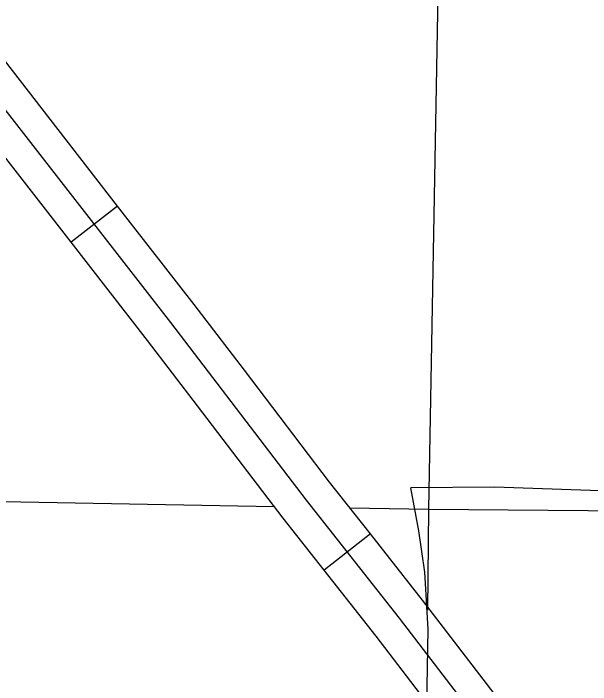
# Model space of a CAD drawing. Extents: x 813775 to 1157140, y 1757555 to 1979907.
# Drawn here: x 1029355 to 1032296, y 1829254 to 1832678 of the extents above; entities that cross this region are included whole.
import ezdxf

# ---------------------------------------------------------------- set-up
doc = ezdxf.new("R2010")
doc.units = 0
doc.layers.add('Level 45', color=7, linetype='Continuous')
doc.layers.add('Level 5', color=7, linetype='Continuous')

msp = doc.modelspace()

# ---------------------------------------------------------------- linework, layer by layer
at = {"layer": 'Level 45'}
for p, q in [((1029885.8, 1831695), (1029649, 1831510.8)), ((1031174.4, 1830022.7), (1030938.6, 1829837.3))]:
    msp.add_line(p, q, dxfattribs=at)
for points in [[(1030157.6, 1831101.3), (1028716.3, 1832954.1), (1027985.8, 1833912.6), (1027588.9, 1834432.5)], [(1029885.8, 1831695), (1029237.4, 1832528.5)], [(1029649, 1831510.8), (1029000.6, 1832344.3)], [(1030531.7, 1830857.8), (1030276.4, 1831192.8), (1029885.8, 1831695)], [(1030293.1, 1830676), (1030038.7, 1831009.8), (1029649, 1831510.8)], [(1032244.5, 1828412.1), (1031923.7, 1828807.4), (1031321.5, 1829592.9), (1030847.6, 1830195.7), (1030157.6, 1831101.3)], [(1031174.4, 1830022.7), (1030966.3, 1830287.5), (1030531.7, 1830857.8)], [(1030938.6, 1829837.3), (1030729, 1830103.9), (1030293.1, 1830676)], [(1033517.7, 1830220.7), (1032636.8, 1830233.1), (1031805.6, 1830261), (1031380, 1830258.2)], [(1031439.4, 1827496.3), (1031451.9, 1828559.9), (1031468.7, 1829536.6), (1031451.9, 1829826.9), (1031421.3, 1830038.9), (1031380, 1830258.2)], [(1031822.1, 1829186.4), (1031440, 1829684.9), (1031174.4, 1830022.7)], [(1031584, 1829003.9), (1031203, 1829501), (1030938.6, 1829837.3)]]:
    msp.add_lwpolyline(points, dxfattribs=at)
at = {"layer": 'Level 5'}
for points in [[(1031527.4, 1833338.6), (1031470.9, 1830148.4)], [(1027271.7, 1830226.2), (1030684, 1830163)], [(1031069.8, 1830155.9), (1031470.9, 1830148.4)], [(1031470.9, 1830148.4), (1031464.6, 1829633.5)], [(1031470.9, 1830148.4), (1042036.9, 1830060.8)]]:
    msp.add_lwpolyline(points, dxfattribs=at)

doc.saveas('drawing.dxf')
